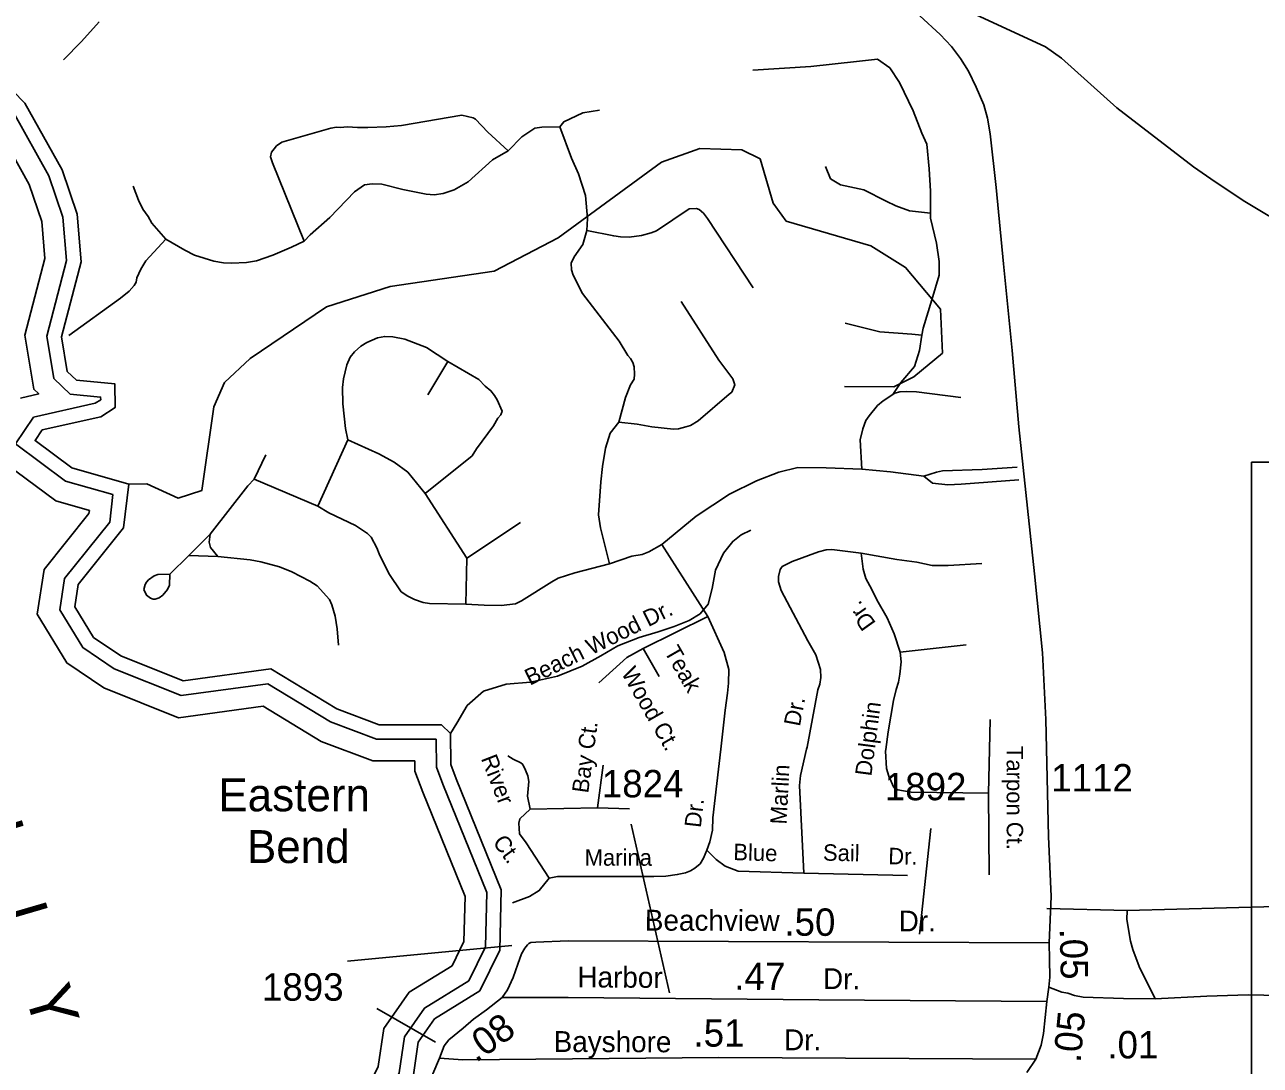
# Model space of a CAD drawing. Extents: x 2104537 to 2336408, y 34176 to 229611.
# Drawn here: x 2238502 to 2244134, y 67368 to 72114 of the extents above; entities that cross this region are included whole.
import ezdxf

# ---------------------------------------------------------------- set-up
doc = ezdxf.new("R2010")
doc.units = 0
for name, color, linetype in [('Exist Hydrographic Buffer Line', 7, 'Continuous'), ('Exist Hydrographic Misc Water Feature', 7, 'Continuous'), ('Exist Hydrographic Point Label', 7, 'Continuous'), ('Exist Hydrographic River Shore', 7, 'Continuous'), ('Exist Hydrographic River Shore Label', 7, 'Continuous'), ('Exist Road Non-System Type 51', 7, 'Continuous'), ('Exist Road Non-System Type 51 Label', 7, 'Continuous'), ('Exist Road Secondary Mileage Hundredths English Label', 7, 'Continuous'), ('Exist Road Secondary Type 51 Attributed', 7, 'Continuous'), ('Exist Road Secondary Type 51 Label', 7, 'Continuous'), ('Exist Road Secondary Type 51 Number Label', 7, 'Continuous'), ('Map Preparation Inset Cut Line', 7, 'Continuous')]:
    doc.layers.add(name, color=color, linetype=linetype)

msp = doc.modelspace()

# ---------------------------------------------------------------- linework, layer by layer
at = {"layer": 'Exist Hydrographic Buffer Line'}
for points in [[(2238904.6, 69970.4), (2238687.9, 70032.2), (2238460, 70201.4), (2238542.5, 70323.4), (2238823.1, 70387.2), (2238848.5, 70403.2), (2238848.4, 70415.6), (2238709.5, 70428.7), (2238635.1, 70499.8), (2238603.5, 70693.1), (2238693.1, 71038.4), (2238676.7, 71236), (2238612.1, 71424.3), (2238450.3, 71716.5)], [(2238482.7, 70410.8), (2238565.9, 70429.7), (2238543.3, 70451.4), (2238503, 70697.7), (2238593.7, 71046.9), (2238579.6, 71215.7), (2238521.8, 71384.2), (2238370.7, 71657.1)], [(2238796.8, 69898.8), (2238643.7, 69942.5), (2238325.7, 70178.4)], [(2239216, 69053.7), (2238909.4, 69176.5), (2238766.9, 69272.8), (2238661.8, 69445), (2238684.2, 69587.4), (2238889.5, 69844.9), (2238904.6, 69970.4)], [(2239203.6, 68952.7), (2238863, 69089), (2238694, 69203.3), (2238558.9, 69424.7), (2238591.1, 69628.4), (2238795.1, 69884.4), (2238796.8, 69898.8)], [(2240377.9, 68855.6), (2240278.1, 68855.2), (2240106.5, 68854.5), (2239896.5, 68933.5), (2239610.2, 69107.5), (2239216, 69053.7)], [(2240280.2, 68756.7), (2240088.8, 68756), (2239853.3, 68844.6), (2239588.9, 69005.3), (2239203.6, 68952.7)], [(2240265.3, 66799.1), (2240141.4, 66886.4), (2240090.5, 66985.5), (2240110.8, 67130.9), (2240208.9, 67332.7), (2240233.7, 67498.1), (2240324.3, 67628.8), (2240526.8, 67753.3), (2240602.2, 67908.5), (2240608.5, 68156.1), (2240408.3, 68650), (2240378.8, 68727.8), (2240377.9, 68855.6)], [(2240060, 66829.4), (2239988.7, 66968.2), (2240015.5, 67159.9), (2240113.8, 67362.1), (2240139.7, 67535.4), (2240255.1, 67701.9), (2240450.8, 67822.1), (2240504.4, 67932.3), (2240509.6, 68138.1), (2240316.6, 68614), (2240280.6, 68709.5), (2240280.2, 68756.7)]]:
    msp.add_lwpolyline(points, dxfattribs=at)
at = {"layer": 'Exist Hydrographic Misc Water Feature'}
for points in [[(2238976.4, 70018.2), (2239059.5, 70019.8), (2239201.4, 69954.8), (2239309.4, 69988.8), (2239364.4, 70371.5), (2239413.4, 70482.2), (2239529.4, 70591.5), (2239877.4, 70827.5), (2240168.4, 70920.4), (2240642.5, 70989.9), (2240933.4, 71141.8), (2241405.5, 71487.1), (2241579.3, 71549.3), (2241771.5, 71542.3), (2241854.5, 71501.3), (2241914.4, 71300.1), (2241973.5, 71216.9), (2242358.3, 71104.6), (2242517.5, 71006.4), (2242676.4, 70816.3), (2242686.4, 70616), (2242554.4, 70507), (2242463.5, 70462.8), (2242238.4, 70463.9)], [(2240443.4, 68881.1), (2240472.3, 68928.3), (2240518.6, 69008.2), (2240594.1, 69074.6), (2240697.4, 69105.5), (2240808.1, 69114.6), (2240930.4, 69141.8), (2241043.1, 69188), (2241128.2, 69235.5), (2241206.1, 69281), (2241302.5, 69318.8), (2241389.7, 69344.4), (2241463.1, 69368.8), (2241531.4, 69397.1), (2241581.6, 69427), (2241616.9, 69470.7), (2241635.5, 69542.1), (2241650.9, 69626.4), (2241687.4, 69704.1), (2241729.4, 69756.9), (2241768.6, 69787.7), (2241811.3, 69808.5)]]:
    msp.add_lwpolyline(points, dxfattribs=at)
at = {"layer": 'Exist Hydrographic River Shore'}
for points in [[(2238976.4, 70018.2), (2238717.4, 70092), (2238549.5, 70216.7), (2238582.3, 70265.2), (2238848.5, 70325.7), (2238914.5, 70367.1), (2238913.5, 70475.3), (2238738.3, 70491.8), (2238696.3, 70532), (2238670.5, 70690), (2238759.5, 71032.7), (2238741.4, 71249.6), (2238672.3, 71451), (2238503.4, 71756.1), (2238234.3, 72030.3)], [(2239224.3, 69121.1), (2238940.3, 69234.8), (2238815.4, 69319.2), (2238730.3, 69458.6), (2238746.3, 69560), (2238952.4, 69818.5), (2238976.4, 70018.2)], [(2240443.4, 68881.1), (2240401.3, 68921.3), (2240277.9, 68920.8), (2240118.3, 68920.1), (2239925.4, 68992.8), (2239624.4, 69175.7), (2239224.3, 69121.1)], [(2240385.3, 66756.4), (2240393.5, 66789.1), (2240192.4, 66930.7), (2240158.3, 66997), (2240174.3, 67111.5), (2240272.3, 67313), (2240296.3, 67473.3), (2240370.4, 67580.1), (2240577.5, 67707.4), (2240667.5, 67892.6), (2240674.4, 68168.1), (2240469.4, 68673.9), (2240444.4, 68740), (2240443.4, 68881.1)]]:
    msp.add_lwpolyline(points, dxfattribs=at)
at = {"layer": 'Exist Road Non-System Type 51'}
for p, q in [((2240430.3, 70578.3), (2240339.4, 70425.6)), ((2239837.6, 69917.9), (2239975.3, 70220.7)), ((2239548.7, 70041.2), (2239602, 70151.7)), ((2239837.6, 69917.9), (2239548.7, 70041.2)), ((2240327.2, 69975.7), (2240517.4, 69681.4)), ((2240517.4, 69681.4), (2240762.3, 69843.4)), ((2239249.7, 69693), (2239347, 69789.9)), ((2241406.9, 69742.7), (2241615.5, 69414.3)), ((2239249.7, 69693), (2239164.4, 69608.4)), ((2239381.8, 69688.2), (2239249.7, 69693)), ((2240517.4, 69681.4), (2240513.3, 69471.2)), ((2241615.5, 69414.3), (2241320.7, 69268)), ((2242492.5, 69251.4), (2242794.3, 69285.9)), ((2241320.7, 69268), (2241393.7, 69140.7)), ((2242900, 68807.7), (2242902.9, 68945)), ((2242895.8, 68608.9), (2242900, 68807.7)), ((2241112.5, 68542.4), (2241138.9, 68736.5)), ((2242895.8, 68608.9), (2242898.8, 68237.1)), ((2240806.7, 68535.9), (2241112.5, 68542.4)), ((2241112.5, 68542.4), (2241258.7, 68537.7)), ((2242052.9, 68244.2), (2242526.7, 68234.1)), ((2243161.9, 68083.1), (2243527.8, 68074.1))]:
    msp.add_line(p, q, dxfattribs=at)
for points in [[(2245612.7, 70380.6), (2244063.4, 71307.9), (2243928.6, 71396.8), (2243830.3, 71465.9), (2243480.2, 71735.1), (2243227.6, 71961), (2243154.8, 72012), (2242816.7, 72169.4)], [(2241820.6, 71906), (2242085.1, 71922.9), (2242293.2, 71945.4), (2242388.9, 71956.7), (2242445.1, 71917.3), (2242490.2, 71849.7), (2242552, 71720.3), (2242591.4, 71619), (2242613.9, 71568.3), (2242625.2, 71455.7), (2242630.8, 71354.4), (2242630.8, 71254.1)], [(2240706.3, 71538.5), (2240613.8, 71623.6), (2240557.2, 71683.1), (2240547.1, 71689.2), (2240495.2, 71700.7), (2240219.4, 71654.5), (2240149.7, 71648), (2240065.7, 71645.3), (2240019.8, 71644.9), (2239973.6, 71648.4), (2239939.7, 71644.1), (2239923.7, 71646.1), (2239897.7, 71641.7), (2239674.4, 71578), (2239650.4, 71561.8), (2239638.7, 71547.6), (2239626.6, 71531.7), (2239622.9, 71511.5), (2239631.2, 71483.7), (2239775.9, 71127)], [(2240941.3, 71648.5), (2240959.1, 71670.4), (2241046.9, 71711.1), (2241122.9, 71723.7)], [(2240941.3, 71648.5), (2240859.6, 71645.8), (2240827.4, 71641.5), (2240767.9, 71602.9), (2240706.3, 71538.5)], [(2241065.1, 71175.3), (2241066.8, 71229.4), (2241058, 71335.2), (2241027.1, 71432.9), (2240994.7, 71504.7), (2240941.3, 71648.5)], [(2239775.9, 71127), (2239803.7, 71155.3), (2239893.1, 71234), (2240005.9, 71350.9), (2240051.8, 71383.1), (2240085.7, 71387.4), (2240129.6, 71385.9), (2240225.9, 71362.4), (2240332.1, 71341.3), (2240368.2, 71337.7), (2240409.9, 71344.1), (2240459.8, 71360.5), (2240523.5, 71397), (2240634.7, 71497.9), (2240706.3, 71538.5)], [(2242152.6, 71467), (2242175.1, 71410.7), (2242220.1, 71382.6), (2242327, 71360.1), (2242428.3, 71309.4), (2242473.3, 71286.9), (2242535.2, 71264.4), (2242630.8, 71254.1)], [(2239145.9, 71135.8), (2239081.4, 71209.2), (2239065.2, 71239.1), (2239040.9, 71273), (2239020.7, 71312.8), (2238996, 71376.5)], [(2241065.1, 71175.3), (2241187.3, 71150.3), (2241217.4, 71146.8), (2241257.4, 71145.1), (2241313.3, 71151.5), (2241357.2, 71163.8), (2241381.3, 71173.8), (2241530.2, 71273.3), (2241564.4, 71275.6), (2241576.4, 71271.5), (2241596.4, 71253.7), (2241614.7, 71230), (2241823.1, 70913.7)], [(2242630.8, 71254.1), (2242630.8, 71230.6), (2242658.9, 71118), (2242670.2, 71033.6), (2242670.2, 70971.7), (2242636.4, 70859.1), (2242597.1, 70729.7), (2242591.6, 70697.2)], [(2239145.9, 71135.8), (2239054.8, 71037.2), (2239031.1, 70998.9), (2239013.6, 70958.9), (2239009.6, 70938.7), (2239001.7, 70924.7), (2238977.9, 70898.6), (2238938.3, 70866.2), (2238703.7, 70696.2)], [(2239775.9, 71127), (2239718.3, 71098.6), (2239632.6, 71061.8), (2239558.6, 71037.3), (2239512.9, 71028.7), (2239444.9, 71026.4), (2239408.9, 71028.1), (2239364.7, 71035.5), (2239276.7, 71062.8), (2239232.5, 71084.6), (2239145.9, 71135.8)], [(2241210.3, 70300.9), (2241241.4, 70413.2), (2241262.8, 70471.1), (2241280.7, 70497.4), (2241282.4, 70519.3), (2241280.1, 70553.5), (2241274, 70573.3), (2241263.8, 70591.2), (2241251.9, 70605.2), (2241211.2, 70670.6), (2241045.4, 70887.4), (2241002.8, 70970.8), (2240994.7, 70994.9), (2240992.4, 71026.8), (2241006.4, 71055.1), (2241045.8, 71111.4), (2241065.1, 71175.3)], [(2241210.3, 70300.9), (2241294.5, 70291.4), (2241360.5, 70280), (2241460.3, 70268.9), (2241482.4, 70271.1), (2241516.3, 70279.3), (2241536.4, 70285.4), (2241572.3, 70307.7), (2241713.1, 70429), (2241725, 70437), (2241738.8, 70471.2), (2241730.5, 70498.9), (2241665.9, 70584.4), (2241493.8, 70850.8)], [(2242242.6, 70752.2), (2242400.1, 70712.8), (2242546.4, 70701.5), (2242591.6, 70697.2)], [(2239975.3, 70220.7), (2239964.8, 70272.7), (2239951.9, 70384.5), (2239951.3, 70458.6), (2239955.1, 70498.6), (2239970.4, 70562.6), (2239986.1, 70596.7), (2240006, 70621), (2240033.7, 70647.3), (2240061.6, 70663.5), (2240109.6, 70685.9), (2240143.5, 70692.1), (2240179.5, 70690.4), (2240235.4, 70678.9), (2240333.8, 70641.6), (2240430.3, 70578.3)], [(2242591.6, 70697.2), (2242580.2, 70628.4), (2242557.7, 70555.2), (2242495.8, 70482), (2242458.9, 70426.8)], [(2240430.3, 70578.3), (2240572.7, 70495.6), (2240601, 70465.8), (2240627.2, 70444), (2240643.5, 70422), (2240655.6, 70402.4), (2240677.9, 70350.5), (2240672.3, 70334.5), (2240658.2, 70318.4), (2240638.5, 70284), (2240561.4, 70179.5), (2240541.8, 70147.4), (2240327.2, 69975.7)], [(2242317.6, 70086), (2242310.7, 70219.7), (2242322.2, 70270), (2242336, 70308.1), (2242351.9, 70330.1), (2242389.5, 70376.3), (2242415.2, 70398.8), (2242458.9, 70426.8)], [(2242458.9, 70426.8), (2242469, 70433.2), (2242490.8, 70439.3), (2242521, 70441.4), (2242566.9, 70439.8), (2242769.1, 70413.6)], [(2241167.7, 69654.5), (2241126.2, 69818.3), (2241117.9, 69878.2), (2241128.6, 70028.2), (2241135.9, 70098.3), (2241149.3, 70182.3), (2241170.6, 70250.5), (2241210.3, 70300.9)], [(2240327.2, 69975.7), (2240248.4, 70073), (2240185.9, 70118.5), (2240115.8, 70156), (2239975.3, 70220.7)], [(2242317.6, 70086), (2242155.7, 70092.4), (2242025.8, 70093.6), (2241940.1, 70073), (2241838.3, 70033.9), (2241714.8, 69973), (2241563.6, 69871.9), (2241406.9, 69742.7)], [(2242600.1, 70054), (2242448, 70075), (2242317.6, 70086)], [(2243025.4, 70095.7), (2242865.8, 70084.4), (2242685.9, 70079), (2242657.9, 70072.6), (2242600.1, 70054)], [(2239548.7, 70041.2), (2239519.2, 70011), (2239347, 69789.9)], [(2243034.2, 70037.8), (2242770.3, 70017.6), (2242710.3, 70015.2), (2242640.2, 70022.4), (2242600.1, 70054)], [(2240513.3, 69471.2), (2240347.4, 69474.1), (2240319.2, 69477.9), (2240279.2, 69491.5), (2240249, 69507.1), (2240218.8, 69527.1), (2240162, 69610.5), (2240117.5, 69699.9), (2240107.2, 69728), (2240080.9, 69775.8), (2240064.8, 69793.5), (2240010.4, 69829.3), (2239887.9, 69888.1), (2239837.6, 69917.9)], [(2239347, 69789.9), (2239343.3, 69753.9), (2239349.4, 69729.8), (2239381.8, 69688.2)], [(2241406.9, 69742.7), (2241347.2, 69710.1), (2241317.2, 69697.8), (2241269.4, 69689.6), (2241167.7, 69654.5)], [(2239381.8, 69688.2), (2239529.8, 69673.2), (2239577.8, 69663.7), (2239664, 69640.4), (2239720.3, 69619), (2239802.5, 69575.4), (2239834.9, 69553.8), (2239891.1, 69492.4), (2239901.4, 69468.2), (2239917.8, 69416.4), (2239926.2, 69358.5), (2239933, 69284.6)], [(2242066.2, 68809.4), (2242068.2, 68818.3), (2242117.9, 69080.5), (2242125.9, 69106.6), (2242131.4, 69136.6), (2242129.1, 69172.4), (2242108.8, 69240.4), (2242072.3, 69304.1), (2241950.4, 69533.1), (2241938, 69573.1), (2241937.9, 69597), (2241945.7, 69629), (2241955.5, 69642.9), (2242001.2, 69665.3), (2242120.8, 69710.3), (2242154.7, 69718.8), (2242180.7, 69720.9), (2242314.9, 69703.9)], [(2242314.9, 69703.9), (2242477, 69675.2), (2242569.3, 69662), (2242639.2, 69646.5), (2242711.4, 69647.1), (2242865.1, 69656.6)], [(2242314.9, 69703.9), (2242323.6, 69629.9), (2242335.9, 69588), (2242364.2, 69538.3), (2242386.5, 69490.6), (2242433.2, 69409), (2242465.9, 69335.2), (2242492.5, 69251.4)], [(2241167.7, 69654.5), (2241010.1, 69613.2), (2240934.2, 69588.8), (2240904.3, 69572.6), (2240767.2, 69485.4), (2240739.1, 69473.1), (2240673.3, 69464.5), (2240597.2, 69466), (2240513.3, 69471.2)], [(2239164.4, 69608.4), (2239108.6, 69605.8), (2239092.4, 69599.9), (2239066.8, 69581.4), (2239056.7, 69571.4), (2239051, 69561.3), (2239044.9, 69537.5), (2239057.2, 69511.4), (2239075.3, 69497.6), (2239087.4, 69493.7), (2239097.2, 69493.9), (2239115.4, 69500.1), (2239131.4, 69512.2), (2239152.9, 69538.4), (2239162.8, 69558.2), (2239164.4, 69608.4)], [(2241615.5, 69414.3), (2241690.7, 69251.1), (2241711.2, 69173.3), (2241710, 69111.3), (2241706.2, 69065.1), (2241694.8, 68987.2), (2241674.6, 68810.2)], [(2241320.7, 69268), (2241247.1, 69227.5), (2241119.9, 69112.5)], [(2242492.5, 69251.4), (2242496.9, 69207.7), (2242491.2, 69151.7), (2242485.6, 69115.4), (2242473.8, 69081.5), (2242462.3, 69031.2), (2242437.6, 68889.3), (2242427.1, 68808.7)], [(2240806.7, 68535.9), (2240794.4, 68595.8), (2240799.9, 68662), (2240795.5, 68688), (2240785.5, 68713.7), (2240773.2, 68739.6), (2240763.2, 68747.6), (2240729, 68763.4), (2240704.7, 68778.9)], [(2241674.6, 68810.2), (2241638.8, 68496.9), (2241637.4, 68440.8), (2241625.9, 68386.6), (2241612, 68348.5)], [(2242052.9, 68244.2), (2242033.7, 68643.8), (2242039.2, 68690), (2242066.2, 68809.4)], [(2242427.1, 68808.7), (2242426.1, 68800.9), (2242430.8, 68721.1), (2242441.3, 68687.1), (2242463.6, 68635.5), (2242481.7, 68623.7), (2242543.6, 68614), (2242895.8, 68608.9)], [(2240893.4, 68220.9), (2240787.9, 68381.7), (2240757.6, 68423.6), (2240755.2, 68471.6), (2240759.2, 68491.5), (2240806.7, 68535.9)], [(2241612, 68348.5), (2241596.2, 68312.4), (2241580.7, 68286.4), (2241556.6, 68266.2), (2241536.7, 68254.1), (2241514.9, 68245.7), (2241477, 68237.6), (2241425.1, 68231), (2241369.3, 68228.5), (2240931.3, 68229), (2240893.4, 68220.9)], [(2241612, 68348.5), (2241654.5, 68307), (2241694.6, 68275.4), (2241754.9, 68253.9), (2242052.9, 68244.2)], [(2240893.4, 68220.9), (2240847.7, 68164.4), (2240803.9, 68138), (2240726.3, 68109.3)], [(2243527.8, 68074.1), (2244659.2, 68103.5), (2245505.1, 68096.5)], [(2243527.8, 68074.1), (2243526.4, 68032.2), (2243542.8, 67934.4), (2243553.3, 67896.5), (2243582, 67818.8), (2243655.2, 67671.4)], [(2243655.2, 67671.4), (2243511.2, 67672.2), (2243327, 67678.7), (2243287.1, 67686.4), (2243257.1, 67696.2), (2243229, 67701.9), (2243170.7, 67723.4)], [(2245004, 67506.4), (2244915.8, 67543.5), (2244546.9, 67674.6), (2244511, 67680.2), (2244078.8, 67688.9), (2243891, 67683.3), (2243655.2, 67671.4)]]:
    msp.add_lwpolyline(points, dxfattribs=at)
at = {"layer": 'Exist Road Secondary Type 51 Attributed'}
for points in [[(2243172.3, 67926.6), (2243180.8, 68137.7), (2243168.9, 68411.1), (2243157.4, 68944.5), (2243141.5, 69248.3), (2243104.8, 69609.1), (2243032.9, 70279.7), (2243002.6, 70628.5), (2242964.3, 71023.5), (2242930.8, 71371.6), (2242903.7, 71616.2), (2242890.9, 71688), (2242873.4, 71748.7), (2242839.8, 71828.5), (2242804.7, 71902), (2242768, 71959.4), (2242726.5, 72013.7), (2242675.5, 72069.6), (2242582.9, 72154.2)], [(2238841.6, 72127.1), (2238761.8, 72037.7), (2238679.4, 71953.8)], [(2243172.3, 67926.6), (2240978.9, 67935.1), (2240831.5, 67929.4), (2240808.8, 67927.1), (2240800.8, 67922.6), (2240794, 67916.9)], [(2243161.3, 67659.3), (2243170.7, 67723.4), (2243175.7, 67770), (2243174, 67850), (2243172.3, 67926.6)], [(2240794, 67916.9), (2240781.6, 67902.2), (2240766.8, 67876.1), (2240750.4, 67829.5), (2240728.2, 67768.2), (2240702.7, 67712.1), (2240678.9, 67676.3)], [(2240678.9, 67676.3), (2240607.4, 67620.1), (2240547.9, 67577.6), (2240500.2, 67536.7), (2240435.6, 67484), (2240413.5, 67456.7), (2240393, 67400.5)], [(2243161.3, 67659.3), (2242122.2, 67666.5), (2240980.1, 67676.3), (2240678.9, 67676.3)], [(2243111, 67395), (2243134.8, 67459.7), (2243146.8, 67512.4), (2243161.3, 67659.3)], [(2240393, 67400.5), (2240332.7, 67257.9), (2240330.8, 67249.8), (2240324.1, 67197.2)], [(2243111, 67395), (2241666.9, 67403.1), (2240498.7, 67392), (2240393, 67400.5)], [(2243070.7, 67335), (2243111, 67395)]]:
    msp.add_lwpolyline(points, dxfattribs=at)
at = {"layer": 'Exist Road Secondary Type 51 Number Label'}
for p, q in [((2241441.6, 67698.5), (2241267.2, 68468)), ((2242580.6, 67965.3), (2242631.9, 68447.5)), ((2240723.3, 67914), (2239974.3, 67842.1)), ((2240374.5, 67472.7), (2240107.7, 67626.7))]:
    msp.add_line(p, q, dxfattribs=at)
at = {"layer": 'Map Preparation Inset Cut Line'}
for points in [[(2262949.2, 100213), (2187500, 100213), (2187500, 55964.5), (2244094.4, 55964.5), (2244094.4, 70118.4), (2262949.2, 70118.4)], [(2319543.7, 95146.7), (2262949.2, 95146.7), (2262949.2, 70118.4), (2244094.4, 70118.4), (2244094.4, 50898.2), (2300688.9, 50898.2), (2300688.9, 65052.1), (2319543.7, 65052.1)]]:
    msp.add_lwpolyline(points, close=True, dxfattribs=at)

# ---------------------------------------------------------------- texts
at = {"layer": 'Exist Hydrographic Point Label'}
for s, p in [('Eastern', (2239384.9, 68526.2)), ('Bend', (2239515, 68290.2))]:
    msp.add_text(s, height=150, dxfattribs=at).set_placement(p)
at = {"layer": 'Exist Hydrographic River Shore Label'}
msp.add_text('F   O   L   L   Y', height=210, rotation=286.3136, dxfattribs=at).set_placement((2238040.6, 69272))
at = {"layer": 'Exist Road Non-System Type 51 Label'}
for s, rotation, p in [('Beach Wood Dr.', 26.3829, (2240805.1, 69098.5)), ('Dr.', 125.4735, (2242384.7, 69384.4)), ('Teak', 299.8175, (2241415.2, 69254.8)), ('Wood Ct.', 299.8175, (2241219.4, 69157.5)), ('Dr.', 79.2733, (2242035.5, 68910.4)), ('Dolphin', 82.5593, (2242361.2, 68683.8)), ('Bay Ct.', 82.261, (2241070.6, 68606.2)), ('River', 291.2069, (2240580.9, 68767.3)), ('Tarpon Ct.', 270.0325, (2242978.1, 68824)), ('Marlin', 87.0369, (2241974.6, 68465)), ('Dr.', 83.4829, (2241583.8, 68448.9)), ('Ct.', 305.9118, (2240632.4, 68384.7)), ('Blue', 358.1418, (2241731.3, 68303.9)), ('Sail', 358.7791, (2242140.2, 68301.3)), ('Marina', 359.9279, (2241054.5, 68278.1)), ('Dr.', 358.7791, (2242437.9, 68285.2))]:
    msp.add_text(s, height=75, rotation=rotation, dxfattribs=at).set_placement(p)
at = {"layer": 'Exist Road Secondary Mileage Hundredths English Label'}
for s, rotation, p in [('.50', 359.7788, (2241964.9, 67959)), ('.05', 271.2186, (2243220, 67990.3)), ('.47', 359.506, (2241736.2, 67712.2)), ('.08', 35.5499, (2240559.7, 67377.1)), ('.05', 84.3522, (2243314.5, 67377.2)), ('.51', 359.6782, (2241550.5, 67453.4)), ('.01', 0.2646, (2243437.6, 67398.8))]:
    msp.add_text(s, height=125, rotation=rotation, dxfattribs=at).set_placement(p)
at = {"layer": 'Exist Road Secondary Type 51 Label'}
for s, rotation, p in [('Beachview', 359.8243, (2241328.9, 67982.1)), ('Dr.', 359.8243, (2242486.1, 67978.6)), ('Harbor', 359.604, (2241021.4, 67723.3)), ('Dr.', 359.604, (2242140.8, 67715.6)), ('Dr.', 359.8408, (2241963.6, 67436.6)), ('Bayshore', 359.8408, (2240913.2, 67428.6))]:
    msp.add_text(s, height=95, rotation=rotation, dxfattribs=at).set_placement(p)
at = {"layer": 'Exist Road Secondary Type 51 Number Label'}
for s, p in [('1824', (2241133.1, 68589.7)), ('1112', (2243181.5, 68616.6)), ('1892', (2242422.9, 68576.6)), ('1893', (2239583.8, 67662.4))]:
    msp.add_text(s, height=125, dxfattribs=at).set_placement(p)

doc.saveas('drawing.dxf')
